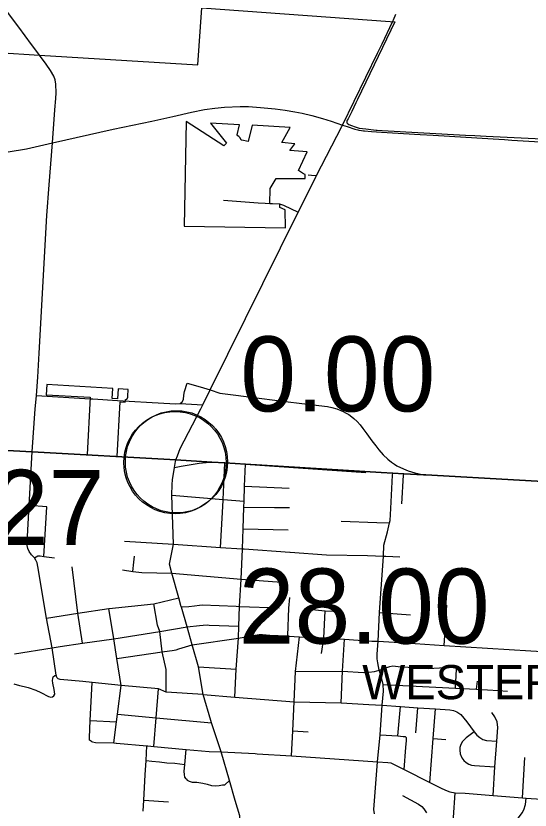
# Model space of a CAD drawing. Extents: x 1729596 to 1934326, y 644115 to 911751.
# Drawn here: x 1845211 to 1852756, y 772200 to 783844 of the extents above; entities that cross this region are included whole.
import ezdxf

# ---------------------------------------------------------------- set-up
doc = ezdxf.new("R2010")
doc.units = 0
for name, color, linetype in [('Default', 7, 'Continuous'), ('GM_X_City_Street', 7, 'Continuous'), ('GM_X_Corporation', 7, 'Continuous'), ('GM_X_Corporation_Text', 7, 'Continuous'), ('GM_X_County', 7, 'Continuous'), ('GM_X_County_Road', 7, 'Continuous'), ('GM_X_State_Route', 7, 'Continuous'), ('GM_X_Township_Road', 7, 'Continuous')]:
    doc.layers.add(name, color=color, linetype=linetype)

msp = doc.modelspace()

# ---------------------------------------------------------------- linework, layer by layer
at = {"layer": 'Default'}
for centre in [(1847567, 777306), (1847546, 777295), (1847546, 777295)]:
    msp.add_circle(centre, 750, dxfattribs=at)
at = {"layer": 'GM_X_City_Street'}
for points in [[(1845795, 782632), (1845801, 782714), (1845799, 782843), (1845789, 782905), (1845769, 782961), (1845719, 783045), (1845654, 783136), (1845556, 783268), (1845531, 783302)], [(1845750, 781984), (1845750, 781984), (1845784, 782465), (1845795, 782632)], [(1845750, 781984), (1846636, 782185), (1847206, 782302), (1847513, 782368), (1847786, 782434), (1847977, 782469), (1848131, 782490), (1848273, 782507), (1848502, 782514), (1848624, 782515), (1848801, 782501), (1849017, 782481), (1849162, 782462), (1849304, 782438), (1849411, 782418), (1849555, 782383), (1849710, 782340), (1849838, 782298), (1850003, 782242)], [(1850003, 782242), (1850074, 782221), (1850183, 782185), (1850228, 782173), (1850245, 782170), (1850281, 782163), (1850312, 782159), (1850325, 782158), (1850431, 782150), (1850574, 782141), (1851143, 782107), (1851335, 782095)], [(1851335, 782095), (1852214, 782040)], [(1852214, 782040), (1852297, 782035), (1852381, 782031), (1852490, 782023), (1853564, 781958), (1854813, 781882), (1856233, 781796), (1856759, 781767), (1857122, 781742)], [(1843653, 781863), (1843947, 781841), (1844201, 781827), (1844395, 781817), (1844535, 781814), (1844750, 781817), (1844893, 781827), (1845099, 781849), (1845367, 781896), (1845750, 781984)], [(1845701, 781367), (1845750, 781984)], [(1849499, 781514), (1849547, 781511), (1849624, 781505)], [(1845497, 778125), (1845512, 778280), (1845535, 778545), (1845550, 778898), (1845665, 780916), (1845701, 781367)], [(1849078, 781088), (1849139, 781069), (1849352, 780964)], [(1846702, 778207), (1847381, 778168), (1847556, 778157), (1847623, 778159), (1847653, 778187), (1847668, 778222), (1847673, 778281), (1847683, 778338), (1847722, 778457)], [(1847722, 778457), (1847915, 778403), (1848062, 778361)], [(1848062, 778361), (1848204, 778314), (1848323, 778297), (1848668, 778252), (1848705, 778248)], [(1845512, 778280), (1846301, 778231), (1846340, 778229)], [(1848705, 778248), (1849085, 778201), (1849491, 778152), (1849783, 778117), (1849847, 778104), (1849922, 778081), (1850012, 778044), (1850046, 778026), (1850094, 777998), (1850140, 777966), (1850171, 777942), (1850219, 777897), (1850262, 777849), (1850300, 777796), (1850362, 777718), (1850435, 777616), (1850491, 777539), (1850536, 777481), (1850600, 777410), (1850669, 777346), (1850724, 777300), (1850767, 777270), (1850802, 777249), (1850896, 777202), (1850967, 777174), (1851065, 777144), (1851193, 777116), (1851228, 777114), (1851242, 777113)], [(1845449, 777453), (1845493, 778084), (1845497, 778125)], [(1847623, 778159), (1847953, 778140)], [(1845741, 774579), (1845662, 775012), (1845535, 775772), (1845521, 775824), (1845502, 775866), (1845486, 775898), (1845438, 775942), (1845404, 775990), (1845385, 776036), (1845376, 776077), (1845374, 776122), (1845405, 776668), (1845449, 777453)], [(1847536, 777224), (1847636, 777240), (1847900, 777286), (1848003, 777294)], [(1848003, 777294), (1848085, 777300), (1848276, 777289), (1848580, 777271), (1850346, 777164)], [(1848085, 777300), (1848276, 777289), (1848580, 777271), (1850345, 777150)], [(1848251, 776751), (1848251, 776754), (1848276, 777289)], [(1848475, 774723), (1848481, 774895), (1848493, 775186), (1848518, 775586), (1848536, 776027), (1848536, 776031), (1848546, 776325), (1848556, 776643), (1848558, 776727), (1848558, 776731), (1848567, 776951), (1848580, 777271)], [(1850525, 774675), (1850545, 775095), (1850603, 775923), (1850608, 776085), (1850664, 776280), (1850693, 776410), (1850702, 776448), (1850713, 776624), (1850736, 777110), (1850744, 777141)], [(1850874, 776689), (1850896, 777109), (1850903, 777132)], [(1851193, 777116), (1851228, 777114), (1853977, 776957), (1854746, 776908), (1855849, 776844), (1860837, 776510)], [(1851242, 777113), (1853977, 776957), (1854746, 776908), (1855849, 776844), (1860837, 776510)], [(1848567, 776951), (1849221, 776919)], [(1847499, 776818), (1848251, 776754), (1848558, 776727)], [(1845621, 775918), (1845663, 776648), (1845405, 776668)], [(1848215, 776052), (1848251, 776741), (1848251, 776751)], [(1848556, 776643), (1849003, 776637)], [(1849003, 776637), (1849003, 776637), (1849227, 776635)], [(1849982, 776435), (1850505, 776415), (1850693, 776410)], [(1848546, 776325), (1849206, 776307)], [(1846806, 776141), (1847522, 776097)], [(1847522, 776097), (1848215, 776052), (1848531, 776031), (1848536, 776031), (1848556, 776029), (1848560, 776029)], [(1848560, 776029), (1849229, 775981), (1849234, 775981)], [(1849234, 775981), (1849766, 775943), (1850369, 775934), (1850603, 775923), (1850637, 775922)], [(1845486, 775898), (1845532, 775927), (1845565, 775926), (1845621, 775918), (1845779, 775896)], [(1846942, 775833), (1846953, 775921)], [(1850637, 775922), (1850844, 775915)], [(1846187, 774646), (1846119, 775087), (1846036, 775766)], [(1846925, 775700), (1846942, 775833), (1846942, 775833)], [(1846774, 775722), (1846925, 775700), (1846928, 775700)], [(1846928, 775700), (1846929, 775700), (1847058, 775682), (1847497, 775672)], [(1847497, 775672), (1848518, 775586), (1849108, 775544)], [(1846581, 775158), (1847234, 775224), (1847602, 775312)], [(1849199, 774758), (1849216, 775159), (1849230, 775316)], [(1845662, 775012), (1846119, 775087), (1846575, 775157), (1846581, 775158)], [(1846755, 774028), (1846692, 774424), (1846646, 774713), (1846575, 775157)], [(1847290, 774911), (1847289, 774913), (1847234, 775224)], [(1847638, 775179), (1847747, 775185), (1847834, 775196), (1847904, 775206), (1847943, 775208), (1848443, 775188)], [(1848443, 775188), (1848493, 775186), (1849072, 775164)], [(1849435, 775121), (1849462, 775147), (1849509, 775147), (1849751, 775123), (1849986, 775110), (1850013, 775094), (1850015, 775076), (1850012, 775013)], [(1851497, 774615), (1851536, 775203)], [(1849697, 774496), (1849727, 774719), (1849751, 775123)], [(1850545, 775095), (1851000, 775061)], [(1847358, 774520), (1847321, 774819), (1847290, 774911)], [(1847723, 774885), (1847905, 774907), (1847960, 774913), (1848018, 774915), (1848047, 774913)], [(1848047, 774913), (1848481, 774895)], [(1845862, 774597), (1846187, 774646), (1846646, 774713), (1847321, 774819), (1847723, 774885)], [(1847798, 774622), (1848475, 774723), (1848719, 774764), (1848782, 774772), (1848830, 774775), (1848939, 774767), (1849057, 774761), (1849370, 774742), (1849727, 774719), (1850031, 774704), (1850435, 774679), (1850525, 774675), (1850528, 774675)], [(1848423, 773857), (1848445, 774267), (1848475, 774723)], [(1849255, 772994), (1849272, 773362), (1849292, 773786), (1849313, 774234), (1849370, 774742)], [(1849984, 773775), (1850001, 774237), (1850031, 774704)], [(1845190, 774492), (1845741, 774579), (1845862, 774597)], [(1845804, 774177), (1845741, 774579)], [(1847502, 774541), (1847564, 774550), (1847602, 774562)], [(1847602, 774562), (1847798, 774622)], [(1850471, 772147), (1850465, 772210), (1850517, 772910), (1850555, 773302), (1850587, 773738), (1850604, 773942), (1850599, 774039), (1850570, 774165), (1850543, 774252), (1850520, 774359), (1850514, 774420), (1850514, 774484), (1850525, 774675)], [(1850528, 774675), (1851067, 774643), (1851497, 774615), (1852768, 774536), (1853359, 774501), (1854637, 774417)], [(1846692, 774424), (1847358, 774520), (1847467, 774536), (1847502, 774541)], [(1847415, 773927), (1847414, 774262), (1847358, 774520)], [(1847891, 774302), (1848445, 774267)], [(1849313, 774234), (1849998, 774237)], [(1849998, 774237), (1850001, 774237), (1850313, 774218), (1850313, 774218)], [(1850313, 774218), (1850388, 774223), (1850475, 774232), (1850543, 774252), (1850698, 774307), (1850742, 774315), (1850819, 774307), (1851262, 774278), (1851509, 774290)], [(1851662, 773988), (1851677, 774268)], [(1845181, 774051), (1845262, 774029), (1845332, 774012), (1845389, 773999), (1845420, 773990), (1845476, 773970), (1845504, 773959), (1845576, 773922), (1845690, 773864), (1845724, 773856), (1845746, 773860), (1845770, 773875), (1845784, 773899), (1845772, 773968), (1845752, 774061), (1845746, 774102), (1845751, 774130), (1845760, 774155), (1845781, 774171), (1845804, 774177)], [(1847958, 773895), (1847415, 773927), (1847303, 773978), (1846755, 774028), (1846329, 774071), (1846194, 774085), (1845860, 774117), (1845831, 774124), (1845811, 774142), (1845804, 774177)], [(1852291, 773952), (1852303, 774184)], [(1846320, 773208), (1846293, 773226), (1846289, 773264), (1846300, 773514), (1846329, 774071)], [(1846648, 773185), (1846689, 773492), (1846704, 773608), (1846755, 774028)], [(1850599, 774039), (1851662, 773988), (1851967, 773971), (1852291, 773952), (1852422, 773942)], [(1851967, 773971), (1851986, 774092)], [(1847235, 773133), (1847269, 773555), (1847303, 773978)], [(1847958, 773895), (1848423, 773857), (1849292, 773786), (1849984, 773775), (1850389, 773750)], [(1850389, 773750), (1850587, 773738), (1850853, 773717), (1851107, 773697), (1851366, 773683), (1851579, 773668), (1851633, 773659), (1851679, 773639), (1851739, 773600), (1851826, 773492), (1851937, 773346), (1851976, 773298), (1852016, 773264), (1852062, 773235), (1852117, 773221), (1852266, 773212)], [(1850813, 773291), (1850853, 773717)], [(1851080, 773331), (1851107, 773697)], [(1851287, 772607), (1851333, 773248), (1851366, 773683)], [(1852215, 772415), (1852240, 772835), (1852266, 773212), (1852281, 773409), (1852272, 773494), (1852240, 773569), (1852192, 773630)], [(1846300, 773514), (1846689, 773492)], [(1846704, 773608), (1847269, 773555), (1848081, 773479)], [(1849272, 773362), (1849501, 773346)], [(1850555, 773302), (1850813, 773291), (1850895, 773281), (1850923, 773277), (1850941, 773260)], [(1851937, 773346), (1851817, 773261), (1851766, 773206), (1851740, 773163), (1851726, 773118), (1851723, 773078), (1851729, 773024), (1851752, 772968), (1851784, 772925), (1851817, 772897), (1851859, 772874), (1851894, 772858), (1851942, 772852), (1852240, 772835)], [(1846320, 773208), (1846334, 773200), (1846378, 773193), (1846648, 773185), (1846684, 773183), (1846689, 773183)], [(1846689, 773183), (1847134, 773143), (1847145, 773141), (1847235, 773133), (1847711, 773089), (1848048, 773058), (1848223, 773053)], [(1850907, 772796), (1850930, 773118), (1850944, 773221), (1850941, 773260)], [(1851333, 773248), (1851517, 773237)], [(1847110, 772717), (1847122, 772928), (1847134, 773143)], [(1847689, 772867), (1847711, 773089)], [(1848223, 773053), (1848723, 773029), (1848751, 773027)], [(1848751, 773027), (1849255, 772994), (1850517, 772910), (1850668, 772900), (1850713, 772891), (1850907, 772796), (1851287, 772607), (1851440, 772526), (1851516, 772492), (1851577, 772466), (1851656, 772454), (1851801, 772447), (1852215, 772415), (1852646, 772379), (1852697, 772376), (1852923, 772361)], [(1852646, 772379), (1852679, 772969)], [(1847122, 772928), (1847206, 772918), (1847316, 772906), (1847427, 772893), (1847541, 772890), (1847689, 772867)], [(1847710, 772658), (1847689, 772683), (1847686, 772723), (1847678, 772767), (1847689, 772867)], [(1847080, 772184), (1847089, 772344), (1847110, 772716), (1847110, 772717)], [(1847710, 772658), (1847724, 772640), (1847751, 772625), (1847797, 772610), (1847802, 772610), (1847809, 772610)], [(1847809, 772610), (1847867, 772608), (1847955, 772596), (1848018, 772579), (1848080, 772563), (1848138, 772556), (1848194, 772561), (1848244, 772568), (1848278, 772571), (1848346, 772636)], [(1850885, 772412), (1851120, 772286), (1851165, 772253), (1851197, 772220), (1851236, 772161)], [(1851623, 771770), (1851634, 772092), (1851656, 772454)], [(1852463, 771929), (1852598, 772104), (1852639, 772160), (1852665, 772206), (1852686, 772282), (1852697, 772376)], [(1847089, 772344), (1847449, 772323)]]:
    msp.add_lwpolyline(points, dxfattribs=at)
at = {"layer": 'GM_X_Corporation'}
msp.add_lwpolyline([(1843719, 783387), (1845556, 783268), (1847880, 783128), (1847941, 783961), (1850704, 783760), (1850771, 783756), (1850223, 782617), (1850199, 782567), (1850139, 782444), (1850095, 782354), (1850085, 782333), (1850074, 782313), (1850069, 782299), (1850068, 782279), (1850071, 782269), (1850095, 782252), (1850134, 782235), (1850187, 782215), (1850218, 782207), (1850250, 782200), (1850345, 782187), (1850498, 782169), (1850510, 782168), (1850585, 782164), (1851810, 782096), (1851944, 782088), (1852113, 782080), (1852935, 782042)], dxfattribs=at)
for points in [[(1847680, 780763), (1849165, 780736), (1849163, 781002), (1849082, 781034), (1849083, 781084), (1848937, 781088), (1848942, 781314), (1849029, 781462), (1849454, 781459), (1849454, 781517), (1849430, 781526), (1849356, 781577), (1849486, 781850), (1849232, 781869), (1849306, 781970), (1849115, 781988), (1849235, 782207), (1848677, 782244), (1848617, 782001), (1848528, 782020), (1848519, 782020), (1848515, 782021), (1848510, 782031), (1848500, 782057), (1848482, 782077), (1848469, 782087), (1848458, 782099), (1848494, 782247), (1848066, 782273), (1848300, 781976), (1848262, 781937), (1847707, 782296)], [(1846859, 778368), (1846710, 778378), (1846702, 778229), (1846625, 778234), (1846634, 778383), (1845663, 778439), (1845654, 778289), (1846303, 778254), (1846258, 777411), (1846699, 777386), (1846740, 778185), (1846816, 778181), (1846819, 778221), (1846824, 778221), (1846830, 778222), (1846834, 778223), (1846838, 778226), (1846842, 778229), (1846846, 778234), (1846848, 778239), (1846850, 778244), (1846851, 778248), (1846852, 778267)]]:
    msp.add_lwpolyline(points, close=True, dxfattribs=at)
at = {"layer": 'GM_X_County'}
for points in [[(1843361, 777564), (1845449, 777453), (1847560, 777333), (1848085, 777300), (1848276, 777289), (1848580, 777271), (1850569, 777151), (1850744, 777141), (1850903, 777132), (1851193, 777116), (1851228, 777114), (1853977, 776957), (1854746, 776908), (1855849, 776844), (1860837, 776510), (1864331, 776270)], [(1864331, 776270), (1860837, 776510), (1855849, 776844), (1854746, 776908), (1853977, 776957), (1851228, 777114), (1851193, 777116), (1850903, 777132), (1850744, 777141), (1850569, 777151), (1848580, 777271), (1848276, 777289), (1848085, 777300), (1847560, 777333), (1845449, 777453), (1843361, 777564)]]:
    msp.add_lwpolyline(points, dxfattribs=at)
at = {"layer": 'GM_X_County_Road'}
msp.add_lwpolyline([(1845531, 783302), (1845441, 783422), (1845252, 783676), (1845103, 783878), (1845012, 784005), (1844911, 784131), (1844769, 784320), (1844631, 784501), (1844451, 784757), (1844268, 785009), (1844121, 785212), (1843999, 785361), (1843954, 785418), (1843915, 785461)], dxfattribs=at)
at = {"layer": 'GM_X_State_Route'}
for points in [[(1850584, 783434), (1850737, 783758), (1850741, 783767), (1850750, 783788), (1850785, 783867)], [(1850003, 782242), (1850516, 783296), (1850578, 783422), (1850584, 783434)], [(1849593, 781442), (1849619, 781493), (1849624, 781505), (1849991, 782220), (1850003, 782242)], [(1847923, 778082), (1847953, 778140), (1848062, 778361), (1849352, 780964), (1849593, 781442)], [(1847560, 777333), (1847581, 777396), (1847623, 777500), (1847923, 778082)], [(1847639, 775177), (1847638, 775179), (1847602, 775312), (1847497, 775672), (1847467, 775804), (1847522, 776097), (1847499, 776818), (1847504, 776973), (1847508, 777040), (1847536, 777224), (1847554, 777310), (1847560, 777333)], [(1848223, 773053), (1848081, 773479), (1848071, 773516), (1847958, 773895), (1847891, 774302), (1847798, 774622), (1847723, 774885), (1847639, 775177)], [(1848430, 772343), (1848346, 772636), (1848223, 773053)], [(1848725, 771260), (1848682, 771428), (1848602, 771561), (1848590, 771603), (1848515, 771878), (1848495, 772117), (1848430, 772343)]]:
    msp.add_lwpolyline(points, dxfattribs=at)
at = {"layer": 'GM_X_Township_Road'}
for points in [[(1848256, 781141), (1848764, 781105), (1849078, 781088)], [(1846340, 778229), (1846702, 778207)]]:
    msp.add_lwpolyline(points, dxfattribs=at)

# ---------------------------------------------------------------- texts
at = {"layer": 'Default'}
for s, p in [('0.00', (1848503, 778045)), ('28.27', (1842828, 776088)), ('28.00', (1848481, 774641))]:
    msp.add_text(s, height=1100, dxfattribs=at).set_placement(p)
at = {"layer": 'GM_X_Corporation_Text'}
msp.add_text('WESTERVILLE', height=500, rotation=0, dxfattribs=at).set_placement((1850293, 773826))

doc.saveas('drawing.dxf')
